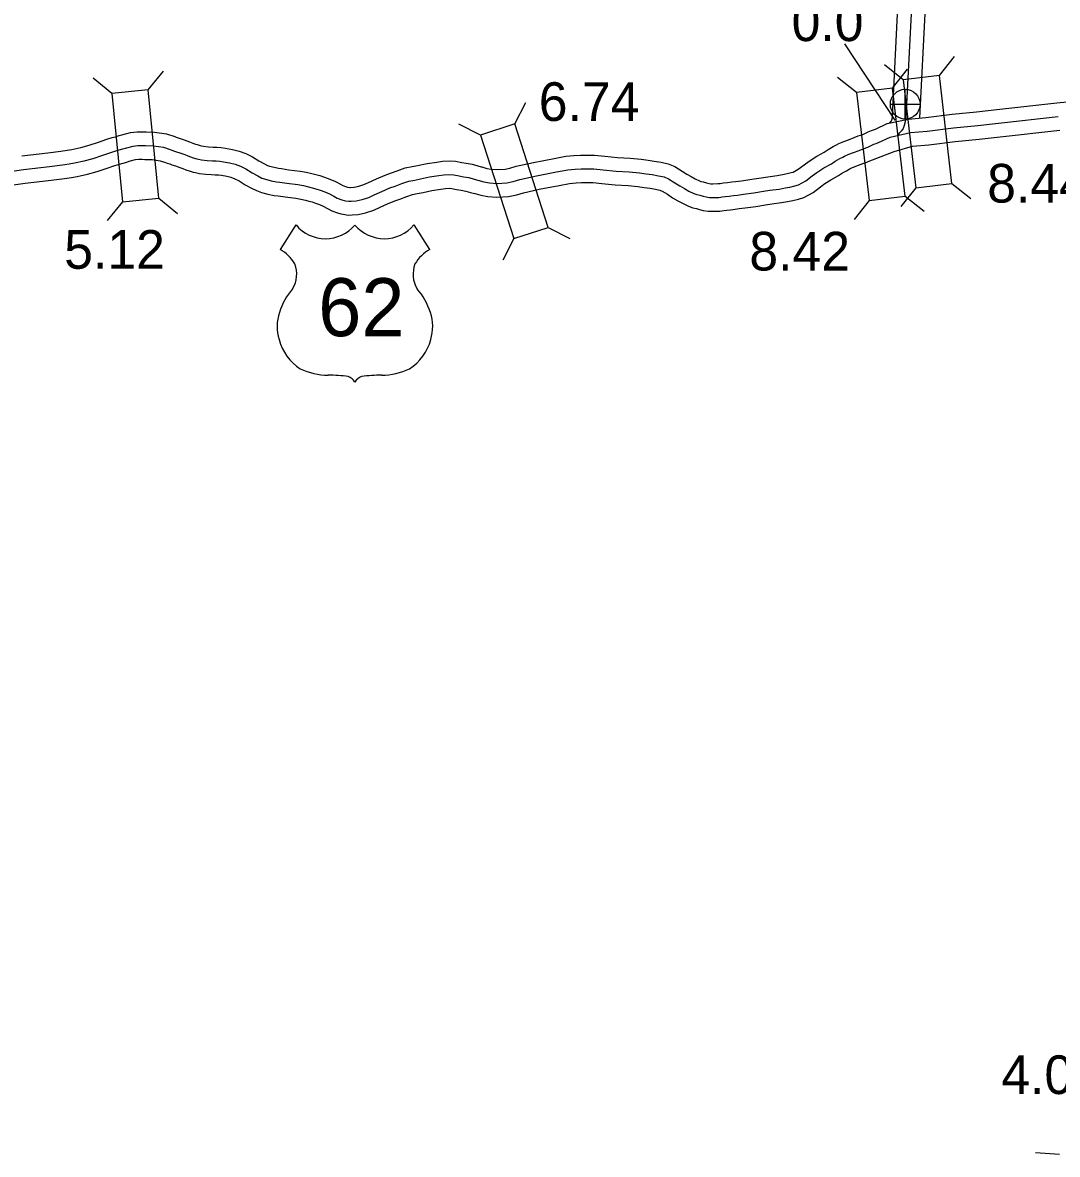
# Model space of a CAD drawing. Extents: x 31699 to 244310, y -8841 to 11474.
# Drawn here: x 145596 to 146350, y -684 to 140 of the extents above; entities that cross this region are included whole.
import ezdxf

# ---------------------------------------------------------------- set-up
doc = ezdxf.new("R2010")
doc.units = 0
for name, color, linetype in [('B_Logo', 7, 'Continuous'), ('Level 21', 7, 'Continuous'), ('R_XS_EARTHWORK_STAGE1', 7, 'Continuous'), ('R_XS_EARTHWORK_STAGE2', 7, 'Continuous'), ('S_AREA_CALC', 7, 'Continuous'), ('S_WALL', 7, 'Continuous'), ('S_WALL_ANNOT', 7, 'Continuous')]:
    doc.layers.add(name, color=color, linetype=linetype)

msp = doc.modelspace()

# ---------------------------------------------------------------- linework, layer by layer
for p, q in [((145795.2, -7.26), (145783.66, -25.1)), ((145880.99, -7.26), (145892.53, -25.1))]:
    msp.add_line(p, q)
for centre, radius, start, end in [((145816.69, 10.82), 28.08, 220.07504, 319.67012), ((145859.5, 10.82), 28.08, 220.32988, 319.92496), ((145768.58, -51.01), 29.98, 30.7809, 59.98827), ((145907.61, -51.01), 29.98, 120.01173, 149.2191), ((145775.18, -43.1), 20.55, 328.81046, 21.21077), ((145901.01, -43.1), 20.55, 158.78923, 211.18954), ((145828.92, -85.22), 47.94, 138.95648, 162.69135), ((145847.27, -85.22), 47.94, 17.30865, 41.04352), ((145813.09, -81.3), 31.68, 160.95764, 197.38186), ((145863.1, -81.3), 31.68, 342.61814, 19.04236), ((145818.25, -81.21), 36.66, 195.10743, 237.13119), ((145857.94, -81.21), 36.66, 302.86881, 344.89257), ((145818.93, -69.66), 47.07, 244.07708, 269.57785), ((145857.26, -69.66), 47.07, 270.42215, 295.92292), ((145820.02, -202.94), 86.22, 81.19416, 90.95387), ((145830.8, -125.63), 8.26, 28.03422, 72.98637), ((145845.39, -125.63), 8.26, 107.01363, 151.96578), ((145856.17, -202.94), 86.22, 89.04613, 98.80584)]:
    msp.add_arc(centre, radius, start, end)
at = {"layer": 'B_Logo'}
for points in [[(146243.34, 151.41), (146239.27, 71.51), (146238.9, 67.86), (146238.17, 65.1), (146237.25, 62.93), (146236.17, 61.29), (146234.59, 59.92), (146234.34, 59.62), (146234.22, 59.22), (146234.23, 58.16)], [(146227.85, 56.78), (146242.64, 59.99), (146254.85, 61.13), (146274.1, 63.55), (146291.75, 65.12), (146306.76, 66.96), (146350.35, 71.66)], [(145572, 29.59), (145596.79, 33.12), (145615.66, 35.23), (145625.19, 36.59), (145630.13, 37.2), (145633.86, 37.88), (145640.86, 39.5), (145647.39, 41.25), (145654.45, 43.67), (145660.38, 45.62), (145663.98, 46.7), (145666.51, 47.37), (145669.17, 48.18), (145671.11, 48.72), (145676.57, 50.2), (145680.04, 50.55), (145683.37, 50.62), (145685.57, 50.49), (145691.38, 50.3), (145698.65, 49.32), (145703.52, 47.66), (145704.72, 47.19), (145706.72, 46.6), (145708.19, 46), (145710.59, 45.27), (145714.13, 43.94), (145716.47, 43.08), (145718.47, 42.28), (145720.21, 41.68), (145722.94, 40.96), (145724.21, 40.63), (145726.41, 40.23), (145730.62, 39.77), (145734.28, 39.45), (145737.02, 39.32), (145739.75, 39.12), (145742.49, 38.8), (145746.89, 38), (145750.83, 37.01), (145754.7, 35.55), (145758.64, 33.62), (145763.18, 30.69), (145767.52, 28.43), (145770.39, 26.9), (145773, 25.97), (145777, 24.98), (145780.94, 24.12), (145783.41, 23.86), (145788.61, 23.07), (145796.62, 22.08), (145800.62, 21.36), (145804.36, 20.5), (145807.09, 19.84), (145809.76, 19.11), (145812.76, 18.18), (145816.1, 16.92), (145819.51, 15.39), (145822.85, 13.59), (145825.25, 12.33), (145828.65, 11.13), (145830.26, 10.6), (145831.32, 10.41), (145833.79, 10.01), (145835.46, 10.08), (145838.93, 10.36), (145843.39, 11.3), (145848.32, 12.85), (145852.18, 14.66), (145857.78, 17.21), (145863.64, 19.7), (145867.37, 20.98), (145872.37, 22.86), (145877.37, 24.67), (145881.7, 25.42), (145885.83, 26.23), (145892.43, 27.71), (145899.23, 28.67), (145902.89, 29.21), (145906.89, 29.48), (145910.1, 29.22), (145913.97, 28.5), (145917.3, 27.84), (145921.1, 27.18), (145924.91, 26.05), (145927.64, 25.39)], [(145927.64, 25.39), (145931.92, 24.13), (145936.12, 23.47), (145941.65, 23.02), (145948.79, 23.3), (145953.45, 24.31), (145958.25, 25.86), (145970.25, 28.49), (145984.98, 31.4), (145993.11, 32.82), (145998.38, 33.37), (146002.78, 33.65), (146012.11, 33.6), (146018.98, 32.88), (146028.46, 31.9), (146037.79, 31.39), (146045.33, 30.74), (146050.2, 30.01), (146054.6, 29.42), (146059.07, 28.63), (146063.21, 27.7), (146066.55, 26.31), (146071.09, 23.45), (146074.63, 21.12), (146078.17, 19.19), (146081.31, 17.46), (146084.98, 15.59), (146087.12, 14.8), (146089.25, 14.34), (146091.66, 13.67), (146093.86, 13.14), (146096.26, 12.68), (146098.93, 12.69), (146103.13, 12.83), (146105.46, 13.1), (146107.73, 13.44), (146110.6, 13.78), (146113.8, 14.12), (146116.6, 14.53), (146121, 15.08), (146128.59, 16.16), (146135.53, 17.25), (146140.33, 17.99), (146147.13, 18.88), (146151.32, 19.69), (146154.92, 20.36), (146158.39, 21.17), (146161.19, 22.05), (146166.38, 24.87), (146171.17, 28.48), (146174.57, 31.03), (146179.56, 34.25), (146185.09, 37.34), (146187.88, 39.21), (146191.15, 41.02), (146193.34, 42.23), (146194.74, 42.9), (146197.87, 44.25), (146201.2, 45.52), (146205.2, 47.07), (146208.13, 48.14), (146211.6, 49.42), (146212.99, 50.03), (146216.06, 51.5), (146217.59, 52.17), (146219.46, 52.71), (146227.85, 56.78)]]:
    msp.add_lwpolyline(points, dxfattribs=at)
at = {"layer": 'Level 21'}
for p, q in [((146238.85, 69.86), (146238.85, 91.53)), ((146228.01, 80.69), (146249.68, 80.69))]:
    msp.add_line(p, q, dxfattribs=at)
msp.add_circle((146238.85, 80.69), 10.83, dxfattribs=at)
at = {"layer": 'R_XS_EARTHWORK_STAGE1'}
for p, q in [((146237.47, 98.53), (146223.68, 109.47)), ((146263.7, 101.56), (146274.63, 115.35)), ((145661.18, 88.48), (145647.57, 99.64)), ((145687.45, 91.07), (145698.62, 104.68)), ((146203.37, 89.29), (146189.56, 100.2)), ((146229.59, 92.37), (146240.51, 106.18)), ((145954.63, 66.3), (145962.65, 81.97)), ((145929.51, 58.2), (145913.84, 66.22)), ((146246.54, 19.85), (146235.6, 6.07)), ((146272.77, 22.88), (146286.55, 11.94)), ((145668.95, 9.66), (145657.79, -3.95)), ((145695.23, 12.25), (145708.83, 1.09)), ((146212.6, 10.63), (146201.69, -3.18)), ((146238.82, 13.71), (146252.63, 2.8)), ((145978.95, -9.07), (145994.61, -17.1)), ((145953.82, -17.18), (145945.8, -32.84)), ((146351.25, -684.22), (146333.68, -683.06))]:
    msp.add_line(p, q, dxfattribs=at)
for points in [[(146272.77, 22.88), (146263.7, 101.56), (146237.47, 98.53), (146246.54, 19.85)], [(145695.23, 12.25), (145687.45, 91.07), (145661.18, 88.48), (145668.95, 9.66)], [(146203.37, 89.29), (146212.6, 10.63), (146238.82, 13.71), (146229.59, 92.37)], [(145978.95, -9.07), (145954.63, 66.3), (145929.51, 58.2), (145953.82, -17.18)]]:
    msp.add_lwpolyline(points, close=True, dxfattribs=at)
at = {"layer": 'R_XS_EARTHWORK_STAGE2'}
for points in [[(146233.33, 151.48), (146229.3, 72.27), (146229.03, 69.66), (146228.69, 68.35), (146228.47, 67.85), (146227.5, 67.01)], [(146253.34, 151.33), (146249.24, 70.76), (146249.24, 70.7)]]:
    msp.add_lwpolyline(points, dxfattribs=at)
at = {"layer": 'S_AREA_CALC'}
msp.add_line((145930, 35.11), (145930.47, 34.98), dxfattribs=at)
for points in [[(146225.73, 66.55), (146241.11, 69.89), (146253.76, 71.07), (146273.03, 73.5), (146290.7, 75.07), (146305.61, 76.89), (146349.33, 81.61), (146407.84, 87.34)], [(145930.47, 34.98), (145934.11, 33.91), (145937.3, 33.41), (145941.87, 33.03), (145947.52, 33.26), (145950.85, 33.98), (145955.64, 35.53), (145968.21, 38.28), (145983.15, 41.23), (145991.73, 42.73), (145997.55, 43.34), (146002.49, 43.65), (146012.66, 43.6), (146020.02, 42.83), (146029.25, 41.87), (146038.5, 41.36), (146046.5, 40.67), (146051.6, 39.91), (146056.14, 39.3), (146061.04, 38.44), (146066.25, 37.27), (146071.18, 35.21), (146076.51, 31.85), (146079.78, 29.7), (146082.98, 27.96), (146085.99, 26.3), (146089, 24.77), (146089.94, 24.42), (146091.64, 24.05), (146094.16, 23.36), (146095.97, 22.92), (146097.2, 22.68), (146098.75, 22.69), (146102.38, 22.81), (146104.14, 23.02), (146106.4, 23.35), (146109.48, 23.72), (146112.55, 24.05), (146115.26, 24.44), (146119.67, 24.99), (146127.11, 26.05), (146133.99, 27.13), (146138.91, 27.89), (146145.53, 28.75), (146149.45, 29.51), (146152.86, 30.15), (146155.76, 30.83), (146157.28, 31.3), (146160.95, 33.3), (146165.16, 36.47), (146168.85, 39.24), (146174.41, 42.83), (146179.85, 45.87), (146182.66, 47.75), (146186.31, 49.78), (146188.77, 51.13), (146190.61, 52.01), (146194.11, 53.51), (146197.61, 54.85), (146201.67, 56.43), (146204.68, 57.53), (146207.88, 58.71), (146208.84, 59.12), (146211.88, 60.59), (146214.18, 61.6), (146217.09, 62.44), (146225.73, 66.55)], [(145595.53, 43.04), (145614.4, 45.15), (145623.87, 46.5), (145628.62, 47.09), (145631.84, 47.68), (145638.43, 49.2), (145644.47, 50.82), (145651.27, 53.15), (145657.38, 55.16), (145661.26, 56.32), (145663.77, 56.99), (145666.38, 57.78), (145668.46, 58.36), (145674.76, 60.07), (145679.44, 60.53), (145683.55, 60.63), (145686.03, 60.48), (145692.21, 60.28), (145700.95, 59.1), (145706.94, 57.06), (145707.96, 56.66), (145710.04, 56.04), (145711.54, 55.44), (145713.81, 54.75), (145717.62, 53.31), (145720.05, 52.42), (145721.95, 51.66), (145723.12, 51.26), (145725.49, 50.63), (145726.36, 50.4), (145727.84, 50.13), (145731.6, 49.72), (145734.96, 49.42), (145737.61, 49.3), (145740.7, 49.08), (145743.97, 48.69), (145749, 47.79), (145753.83, 46.57), (145758.67, 44.74), (145763.56, 42.35), (145768.21, 39.35), (145772.18, 37.28), (145774.45, 36.07), (145775.89, 35.56), (145779.27, 34.72), (145782.54, 34.01), (145784.68, 33.78), (145789.97, 32.98), (145798.12, 31.98), (145802.63, 31.16), (145806.65, 30.23), (145809.58, 29.52), (145812.55, 28.71), (145816.01, 27.64), (145819.92, 26.16), (145823.93, 24.37), (145827.54, 22.42), (145829.25, 21.52), (145831.88, 20.6), (145832.75, 20.31), (145833.03, 20.26), (145834.38, 20.04), (145834.85, 20.06), (145837.49, 20.27), (145840.85, 20.99), (145844.68, 22.19), (145847.99, 23.74), (145853.75, 26.37), (145860.06, 29.04), (145863.99, 30.39), (145868.9, 32.24), (145874.79, 34.38), (145879.89, 35.25), (145883.77, 36.02), (145890.63, 37.56), (145897.8, 38.56), (145901.82, 39.16), (145906.95, 39.51), (145911.43, 39.15), (145915.86, 38.32), (145919.13, 37.67), (145923.39, 36.93), (145927.51, 35.71), (145930, 35.11)], [(146211.93, 38.88), (146230.75, 46.16), (146244.17, 50.09), (146255.94, 51.19), (146275.17, 53.61), (146292.8, 55.17), (146307.9, 57.03), (146351.37, 61.71)], [(145573.47, 19.7), (145598.06, 23.2), (145616.92, 25.31), (145626.51, 26.68), (145631.64, 27.31), (145635.88, 28.08), (145643.28, 29.8), (145650.31, 31.68), (145657.63, 34.19), (145663.38, 36.08), (145666.7, 37.08), (145669.25, 37.75), (145671.97, 38.58), (145673.76, 39.08), (145678.38, 40.33), (145680.64, 40.56), (145683.19, 40.61), (145685.12, 40.5), (145690.54, 40.33), (145696.34, 39.54), (145700.1, 38.26), (145701.48, 37.72), (145703.4, 37.15), (145704.85, 36.56), (145707.38, 35.8), (145710.64, 34.57), (145712.89, 33.74), (145714.99, 32.9), (145717.29, 32.11), (145720.39, 31.29), (145722.06, 30.85), (145724.98, 30.33), (145729.63, 29.82), (145733.61, 29.47), (145736.43, 29.33), (145738.8, 29.17), (145741.01, 28.9), (145744.78, 28.22), (145747.83, 27.45), (145750.73, 26.36), (145753.72, 24.9), (145758.15, 22.04), (145762.86, 19.58), (145766.34, 17.73), (145770.11, 16.39), (145774.73, 15.24), (145779.34, 14.23), (145782.13, 13.94), (145787.25, 13.16), (145795.11, 12.19), (145798.6, 11.56), (145802.06, 10.77), (145804.6, 10.15), (145806.97, 9.51), (145809.52, 8.72), (145812.28, 7.67), (145815.08, 6.41), (145818.15, 4.76), (145821.25, 3.14), (145825.43, 1.67), (145827.76, 0.9), (145829.62, 0.55), (145833.21, -0.02), (145836.07, 0.1), (145840.36, 0.44), (145845.93, 1.62), (145851.96, 3.51), (145856.38, 5.59), (145861.81, 8.06), (145867.22, 10.35), (145870.76, 11.57), (145875.84, 13.48), (145879.94, 14.97), (145883.51, 15.58), (145887.89, 16.44), (145894.22, 17.87), (145900.65, 18.77), (145903.97, 19.26), (145906.83, 19.46), (145908.77, 19.3), (145912.07, 18.68), (145915.48, 18.01), (145918.82, 17.43), (145922.31, 16.39), (145925.29, 15.67)], [(145924.82, 15.8), (145929.72, 14.35), (145934.93, 13.54), (145941.44, 13), (145950.06, 13.34), (145956.06, 14.65), (145960.87, 16.2), (145972.29, 18.7), (145986.81, 21.57), (145994.49, 22.91), (145999.21, 23.4), (146003.07, 23.64), (146011.57, 23.6), (146017.95, 22.93), (146027.67, 21.93), (146037.09, 21.41), (146044.16, 20.8), (146048.8, 20.11), (146053.07, 19.54), (146057.11, 18.82), (146060.17, 18.14), (146061.92, 17.4), (146065.68, 15.04), (146069.48, 12.53), (146073.37, 10.42), (146076.63, 8.62), (146080.96, 6.42), (146084.3, 5.18), (146086.86, 4.62), (146089.16, 3.99), (146091.74, 3.37), (146095.32, 2.68), (146099.11, 2.69), (146103.88, 2.85), (146106.78, 3.19), (146109.06, 3.53), (146111.72, 3.85), (146115.05, 4.2), (146117.93, 4.62), (146122.32, 5.16), (146130.07, 6.27), (146137.07, 7.37), (146141.74, 8.09), (146148.72, 9), (146153.2, 9.86), (146156.99, 10.58), (146161.02, 11.52), (146165.1, 12.79), (146171.81, 16.43), (146177.19, 20.5), (146180.28, 22.82), (146184.71, 25.67), (146190.32, 28.8), (146193.11, 30.67), (146195.98, 32.27), (146197.92, 33.33), (146198.88, 33.8), (146201.64, 34.98), (146204.8, 36.19), (146208.73, 37.71), (146211.58, 38.76), (146211.93, 38.88)]]:
    msp.add_lwpolyline(points, dxfattribs=at)
at = {"layer": 'S_WALL_ANNOT'}
msp.add_line((146194.65, 124.55), (146231.23, 69.15), dxfattribs=at)

# ---------------------------------------------------------------- texts
msp.add_text('62', height=42.24).set_placement((145811.36, -88.29))
at = {"layer": 'S_WALL'}
for s, p in [('6.74', (145972, 68.49)), ('8.44', (146298.55, 9.02)), ('5.12', (145626.42, -39.18)), ('8.42', (146125.36, -40.44)), ('4.06', (146308.84, -640.28))]:
    msp.add_text(s, height=28.16, dxfattribs=at).set_placement(p)
at = {"layer": 'S_WALL_ANNOT'}
msp.add_text('0.0', height=28.16, dxfattribs=at).set_placement((146156.13, 126.64))

doc.saveas('drawing.dxf')
